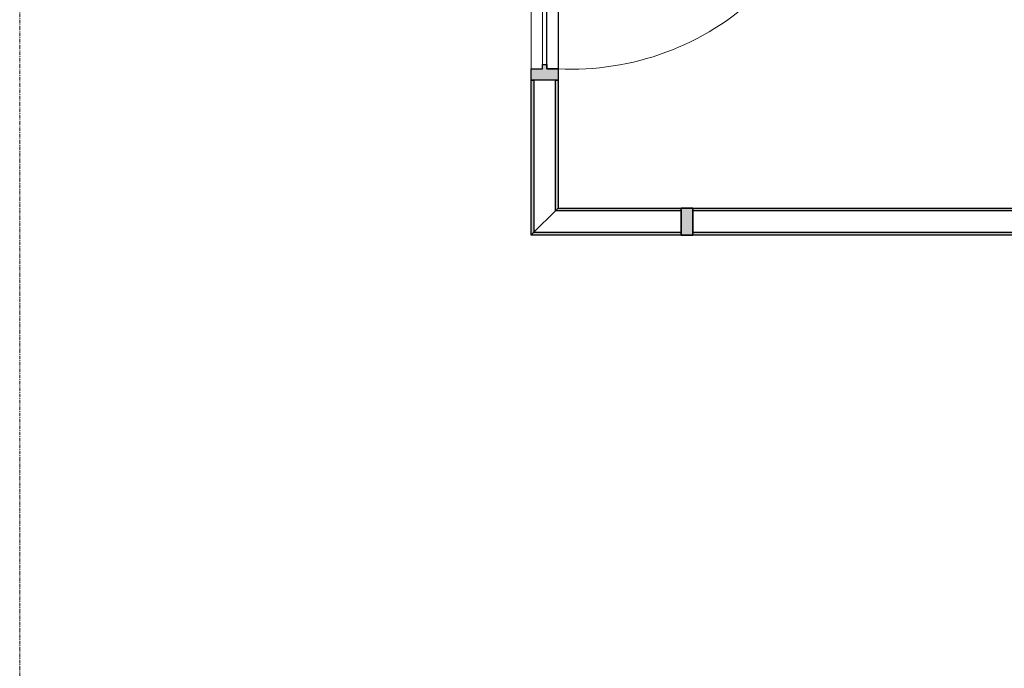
# Model space of a CAD drawing. Header units: millimetres. Extents: x 3625 to 171676, y -65096 to 217166.
# Tile 968 of 1056: x 95072 to 98528, y 15928 to 18203. Entities that reach past the tile are written whole.
import ezdxf

# ---------------------------------------------------------------- set-up
doc = ezdxf.new("R2010")
doc.units = ezdxf.units.MM
doc.linetypes.add('stramien', pattern=[22.225, 12.7, -3.175, 3.175, -3.175])
for name, color, linetype, lineweight in [('A-GLAZ', 6, 'Continuous', 18), ('A-GLAZ-CWMG', 3, 'Continuous', 18), ('S-GRID', 1, 'Continuous', 18)]:
    doc.layers.add(name, color=color, linetype=linetype, lineweight=lineweight)

# ---------------------------------------------------------------- blocks, each defined once
blk = doc.blocks.new('22_KA_systeempanel_deur - staal-7815274-Plotview plafond eerste Verdieping - 1 op 100')
at = {"layer": 'A-GLAZ'}
h = blk.add_hatch(color=256, dxfattribs=at)
h.paths.add_polyline_path([(515, 47.5), (475, 47.5), (475, 7.5), (460, 7.5), (460, -7.5), (475, -7.5), (475, -47.5), (515, -47.5)], flags=0)
h.paths.add_polyline_path([(-460, 7.5), (-475, 7.5), (-475, 47.5), (-515, 47.5), (-515, -47.5), (-475, -47.5), (-475, -7.5), (-460, -7.5)], flags=0)
for p, q in [((-475, 47.5), (-475, 1045.4)), ((-460, -7.5), (460, -7.5)), ((-475, -47.5), (475, -47.5))]:
    blk.add_line(p, q, dxfattribs=at)
at = {"layer": 'A-GLAZ', "lineweight": 25}
for p, q in [((-515, -47.5), (-515, 47.5)), ((-515, 47.5), (-475, 47.5)), ((-475, 47.5), (-475, 7.5)), ((-475, 47.5), (475, 47.5)), ((-475, 7.5), (-475, 47.5)), ((475, 7.5), (475, 47.5)), ((475, 47.5), (515, 47.5)), ((475, 47.5), (475, 7.5)), ((515, 47.5), (515, -47.5)), ((-475, 7.5), (-460, 7.5)), ((475, 7.5), (-475, 7.5)), ((-460, 7.5), (-460, -7.5)), ((460, -7.5), (460, 7.5)), ((460, 7.5), (475, 7.5)), ((-460, -7.5), (-475, -7.5)), ((-475, -7.5), (-475, -47.5)), ((475, -7.5), (460, -7.5)), ((475, -47.5), (475, -7.5)), ((-475, -47.5), (-515, -47.5)), ((515, -47.5), (475, -47.5))]:
    blk.add_line(p, q, dxfattribs=at)
at = {"layer": 'A-GLAZ'}
blk.add_arc((-473.8, 95.5), 950, 357.106, 90.0746, dxfattribs=at)
blk = doc.blocks.new('22_KA_systeempanel_interline_dubbelglas_horizontaal_hoek - paneel_boven-6696143-Plotview plafond eerste Verdieping - 1 op 100')
at = {"layer": 'A-GLAZ'}
for points in [[(210.4, 37.5), (200.4, 47.5), (-247.9, 47.5), (-247.9, 37.5)], [(295.4, -47.5), (285.4, -37.5), (-247.9, -37.5), (-247.9, -47.5)]]:
    blk.add_hatch(color=256, dxfattribs=at).paths.add_polyline_path(points, flags=0)
at = {"layer": 'A-GLAZ', "lineweight": 25}
for p, q in [((-247.9, 47.5), (200.4, 47.5)), ((-247.9, 37.5), (-247.9, 47.5)), ((210.4, 37.5), (-247.9, 37.5)), ((200.4, 47.5), (210.4, 37.5)), ((-247.9, -47.5), (-247.9, -37.5)), ((-247.9, -37.5), (285.4, -37.5)), ((295.4, -47.5), (-247.9, -47.5)), ((285.4, -37.5), (295.4, -47.5))]:
    blk.add_line(p, q, dxfattribs=at)
at = {"layer": 'A-GLAZ'}
blk.add_line((210.4, 37.5), (285.4, -37.5), dxfattribs=at)
blk = doc.blocks.new('22_KA_systeempanel_interline_dubbelglas_horizontaal - paneel_boven-6705772-Plotview plafond eerste Verdieping - 1 op 100')
at = {"layer": 'A-GLAZ'}
for points in [[(-646.5, 47.5), (-646.5, 37.5), (646.5, 37.5), (646.5, 47.5)], [(-646.5, -37.5), (-646.5, -47.5), (646.5, -47.5), (646.5, -37.5)]]:
    blk.add_hatch(color=256, dxfattribs=at).paths.add_polyline_path(points, flags=0)
at = {"layer": 'A-GLAZ', "lineweight": 25}
for p, q in [((-646.5, 47.5), (646.5, 47.5)), ((-646.5, 37.5), (-646.5, 47.5)), ((646.5, 37.5), (-646.5, 37.5)), ((646.5, 47.5), (646.5, 37.5)), ((-646.5, -47.5), (-646.5, -37.5)), ((-646.5, -37.5), (646.5, -37.5)), ((646.5, -47.5), (-646.5, -47.5)), ((646.5, -37.5), (646.5, -47.5))]:
    blk.add_line(p, q, dxfattribs=at)
blk = doc.blocks.new('22_KA_systeempanel_interline_dubbelglas_horizontaal_hoek - paneel_boven-6703580-Plotview plafond eerste Verdieping - 1 op 100')
at = {"layer": 'A-GLAZ'}
for points in [[(286.9, 47.5), (-239.4, 47.5), (-239.4, 37.5), (276.9, 37.5)], [(201.9, -37.5), (-239.4, -37.5), (-239.4, -47.5), (191.9, -47.5)]]:
    blk.add_hatch(color=256, dxfattribs=at).paths.add_polyline_path(points, flags=0)
at = {"layer": 'A-GLAZ', "lineweight": 25}
for p, q in [((-239.4, 47.5), (286.9, 47.5)), ((-239.4, 37.5), (-239.4, 47.5)), ((276.9, 37.5), (-239.4, 37.5)), ((286.9, 47.5), (276.9, 37.5)), ((-239.4, -47.5), (-239.4, -37.5)), ((-239.4, -37.5), (201.9, -37.5)), ((191.9, -47.5), (-239.4, -47.5)), ((201.9, -37.5), (191.9, -47.5))]:
    blk.add_line(p, q, dxfattribs=at)
at = {"layer": 'A-GLAZ'}
blk.add_line((276.9, 37.5), (201.9, -37.5), dxfattribs=at)
blk = doc.blocks.new('Rectangular Mullion - 22_interline_95x41-6695934-Plotview plafond eerste Verdieping - 1 op 100')
at = {"layer": 'A-GLAZ-CWMG'}
blk.add_hatch(color=256, dxfattribs=at).paths.add_polyline_path([(-20.5, -47.5), (-20.5, 47.5), (20.5, 47.5), (20.5, -47.5)], flags=0)
at = {"layer": 'A-GLAZ-CWMG', "lineweight": 35}
for p, q in [((20.5, 47.5), (-20.5, 47.5)), ((-20.5, 47.5), (-20.5, -47.5)), ((20.5, -47.5), (20.5, 47.5)), ((-20.5, -47.5), (20.5, -47.5))]:
    blk.add_line(p, q, dxfattribs=at)

msp = doc.modelspace()

# ---------------------------------------------------------------- linework, layer by layer
at = {"layer": 'S-GRID', "linetype": 'stramien'}
msp.add_line((95072, 41627.6), (95072, -3246.7), dxfattribs=at)

# ---------------------------------------------------------------- block references
at = {"layer": 'A-GLAZ'}
for name, p, rotation in [('22_KA_systeempanel_deur - staal-7815274-Plotview plafond eerste Verdieping - 1 op 100', (96914.7, 18505.7), 269.9999999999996), ('22_KA_systeempanel_interline_dubbelglas_horizontaal_hoek - paneel_boven-6696143-Plotview plafond eerste Verdieping - 1 op 100', (96914.7, 17742.8), 269.9999999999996), ('22_KA_systeempanel_interline_dubbelglas_horizontaal_hoek - paneel_boven-6703580-Plotview plafond eerste Verdieping - 1 op 100', (97154.1, 17494.9), 180), ('22_KA_systeempanel_interline_dubbelglas_horizontaal - paneel_boven-6705772-Plotview plafond eerste Verdieping - 1 op 100', (98081, 17494.9), 180)]:
    msp.add_blockref(name, p, dxfattribs=dict(at, rotation=rotation))
at = {"layer": 'A-GLAZ-CWMG', "extrusion": (0, 0, -1)}
msp.add_blockref('Rectangular Mullion - 22_interline_95x41-6695934-Plotview plafond eerste Verdieping - 1 op 100', (-97414, 17494.9), dxfattribs=at)

doc.saveas('drawing.dxf')
